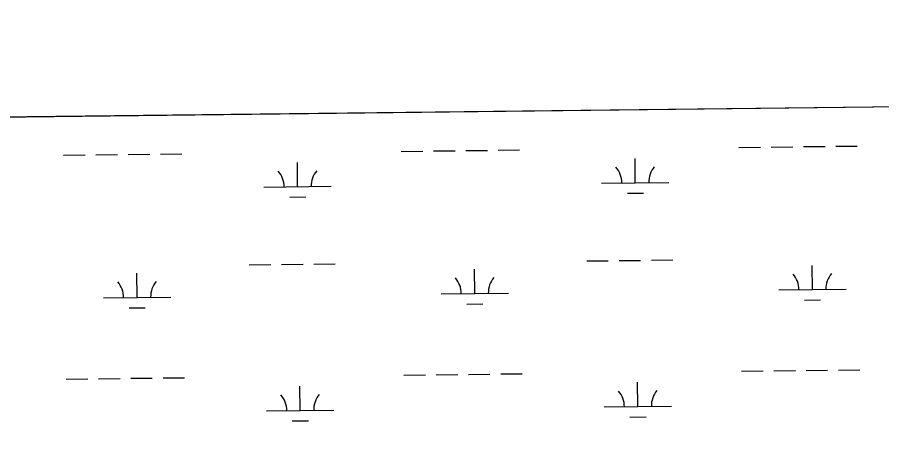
# Model space of a CAD drawing. Extents: x 3684037 to 3722149, y 433263 to 459021.
# Drawn here: x 3707060 to 3708344, y 456573 to 457228 of the extents above; entities that cross this region are included whole.
import ezdxf

# ---------------------------------------------------------------- set-up
doc = ezdxf.new("R2010")
doc.units = 0
doc.layers.add('V-GRID-FRAM', color=7, linetype='Continuous')
doc.layers.add('V-WETL-SWMP', color=7, linetype='Continuous')

msp = doc.modelspace()

# ---------------------------------------------------------------- linework, layer by layer
at = {"layer": 'V-GRID-FRAM'}
msp.add_lwpolyline([(3688058.9, 456858.9), (3719789.3, 457228.1), (3720008.8, 439046.9), (3688262.6, 438677.5), (3688058.9, 456858.9)], dxfattribs=at)
at = {"layer": 'V-WETL-SWMP'}
for p, q in [((3708877.8, 457101.1), (3706713, 457075.9)), ((3708132.1, 457034.7), (3708164.1, 457035.1)), ((3708180.1, 457035.2), (3708212.1, 457035.6)), ((3708228.1, 457035.8), (3708260.1, 457036.2)), ((3708276.1, 457036.4), (3708308.1, 457036.7)), ((3707128.3, 457023), (3707160.3, 457023.4)), ((3707176.3, 457023.6), (3707208.3, 457023.9)), ((3707224.3, 457024.1), (3707256.3, 457024.5)), ((3707272.3, 457024.7), (3707304.3, 457025)), ((3707630.2, 457028.8), (3707662.2, 457029.2)), ((3707678.2, 457029.4), (3707710.2, 457029.8)), ((3707726.2, 457030), (3707758.2, 457030.3)), ((3707774.2, 457030.5), (3707806.2, 457030.9)), ((3707476.2, 456976.3), (3707475.8, 457012.3)), ((3707978.1, 456982.1), (3707977.7, 457018.1)), ((3707928.1, 456981.6), (3708028.1, 456982.7)), ((3707426.2, 456975.7), (3707526.2, 456976.9)), ((3707464.4, 456960.7), (3707488.4, 456961)), ((3707966.3, 456966.6), (3707990.3, 456966.9)), ((3707954, 456866.4), (3707986, 456866.8)), ((3708002, 456867), (3708034, 456867.4)), ((3707404.2, 456860), (3707436.2, 456860.4)), ((3707452.2, 456860.6), (3707484.2, 456861)), ((3707500.2, 456861.1), (3707532.2, 456861.5)), ((3707906, 456865.9), (3707938, 456866.2)), ((3708241.4, 456823.3), (3708241, 456859.3)), ((3707237.7, 456811.7), (3707237.2, 456847.7)), ((3707739.5, 456817.5), (3707739.1, 456853.5)), ((3707689.5, 456816.9), (3707789.5, 456818.1)), ((3708191.4, 456822.8), (3708291.4, 456823.9)), ((3707187.7, 456811.1), (3707287.7, 456812.2)), ((3708229.6, 456807.8), (3708253.6, 456808)), ((3707225.8, 456796.1), (3707249.8, 456796.4)), ((3707727.7, 456801.9), (3707751.7, 456802.2)), ((3708136, 456702), (3708168, 456702.4)), ((3708184, 456702.6), (3708216, 456703)), ((3708232, 456703.1), (3708264, 456703.5)), ((3708280, 456703.7), (3708312, 456704.1)), ((3707132.2, 456690.3), (3707164.2, 456690.7)), ((3707180.2, 456690.9), (3707212.2, 456691.3)), ((3707228.2, 456691.5), (3707260.2, 456691.8)), ((3707276.2, 456692), (3707308.2, 456692.4)), ((3707634.1, 456696.2), (3707666.1, 456696.6)), ((3707682.1, 456696.7), (3707714.1, 456697.1)), ((3707730.1, 456697.3), (3707762.1, 456697.7)), ((3707778.1, 456697.9), (3707810.1, 456698.2)), ((3707480.1, 456643.7), (3707479.7, 456679.6)), ((3707982, 456649.5), (3707981.6, 456685.5)), ((3707932, 456648.9), (3708032, 456650.1)), ((3707430.1, 456643.1), (3707530.1, 456644.2)), ((3707468.3, 456628.1), (3707492.3, 456628.4)), ((3707970.2, 456633.9), (3707994.2, 456634.2))]:
    msp.add_line(p, q, dxfattribs=at)
for centre, start, end in [((3707421, 456976.1), 359.8949, 41.4385), ((3707531.5, 456977.4), 139.8949, 181.4385), ((3707922.9, 456982), 359.8949, 41.4385), ((3708033.3, 456983.3), 139.8949, 181.4385), ((3707794.8, 456818.6), 139.8949, 181.4385), ((3708186.2, 456823.2), 359.8949, 41.4385), ((3708296.6, 456824.5), 139.8949, 181.4385), ((3707182.4, 456811.5), 359.8949, 41.4385), ((3707292.9, 456812.8), 139.8949, 181.4385), ((3707684.3, 456817.3), 359.8949, 41.4385), ((3707424.9, 456643.5), 359.8949, 41.4385), ((3707535.3, 456644.8), 139.8949, 181.4385), ((3707926.7, 456649.3), 359.8949, 41.4385), ((3708037.2, 456650.6), 139.8949, 181.4385)]:
    msp.add_arc(centre, 35.2, start, end, dxfattribs=at)

doc.saveas('drawing.dxf')
